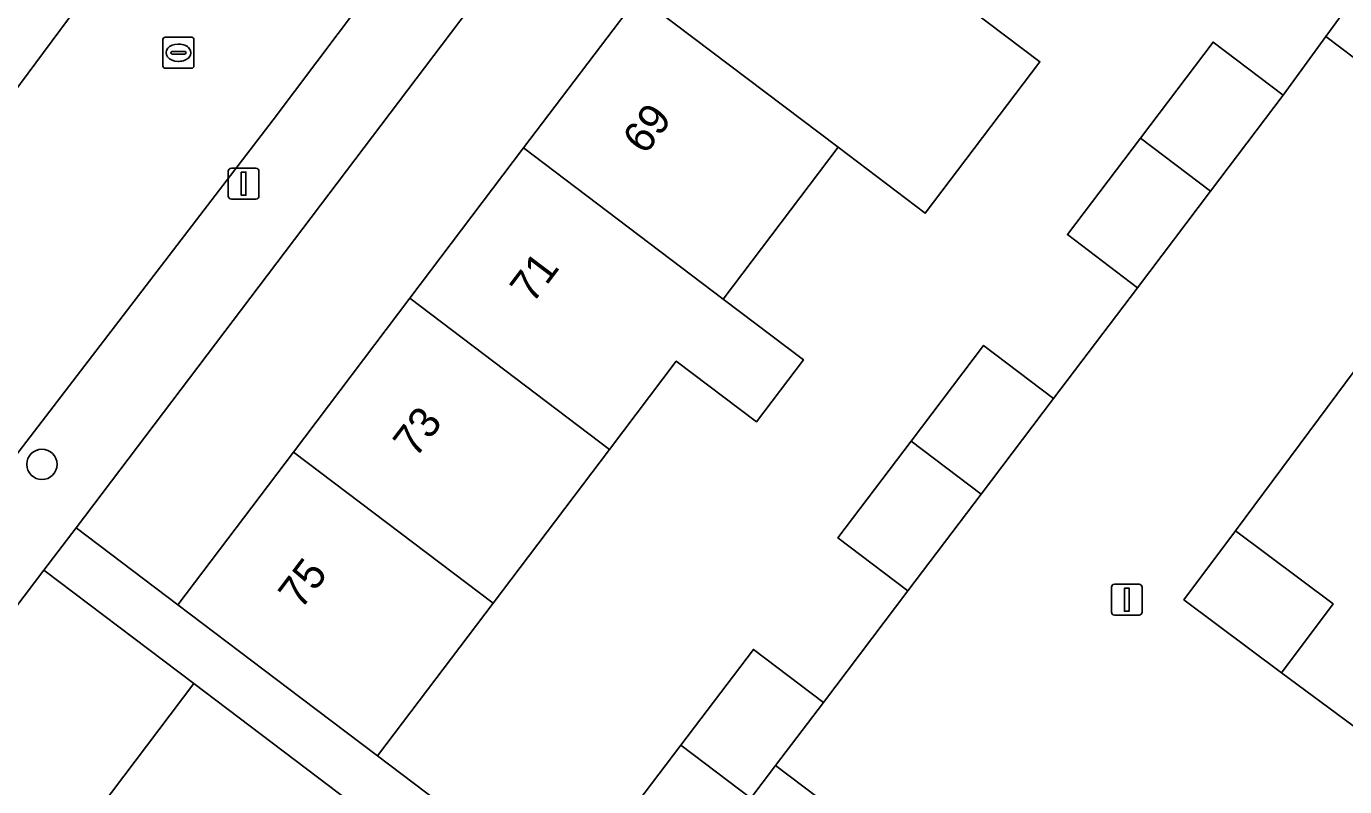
# Model space of a CAD drawing. Extents: x 159039 to 160102, y 381214 to 382524.
# Drawn here: x 159397.3 to 159439.83, y 381955.27 to 381979.8 of the extents above; entities that cross this region are included whole.
import ezdxf

# ---------------------------------------------------------------- set-up
doc = ezdxf.new("R2010")
doc.units = 0
for name, color, linetype in [('IMGEO_Boom', 7, 'Continuous'), ('IMGEO_Erf', 7, 'Continuous'), ('IMGEO_Lichtmast', 7, 'Continuous'), ('IMGEO_Pand', 7, 'Continuous'), ('IMGEO_Pand_nummerreeks', 7, 'Continuous'), ('IMGEO_Rijbaan_lokaal_open', 7, 'Continuous'), ('IMGEO_Rioolput', 7, 'Continuous'), ('IMGEO_Voetpad_open', 7, 'Continuous')]:
    doc.layers.add(name, color=color, linetype=linetype)

msp = doc.modelspace()

# ---------------------------------------------------------------- linework, layer by layer
at = {"layer": 'IMGEO_Boom'}
msp.add_circle((159397.803, 381965.67), 0.489, dxfattribs=at)
at = {"layer": 'IMGEO_Erf'}
for points in [[(159430.883, 381973.082), (159433.242, 381976.199), (159435.584, 381979.292), (159437.843, 381977.581), (159439.221, 381979.469), (159440.661, 381981.451), (159425.306, 381994.084)], [(159421.683, 381993.713), (159398.906, 381963.628), (159402.187, 381961.144), (159405.915, 381966.068), (159409.669, 381971.027), (159413.342, 381975.878), (159417.049, 381980.775), (159420.747, 381985.661), (159424.404, 381990.491), (159430.843, 381985.616), (159427.826, 381981.63), (159427.186, 381980.785), (159429.997, 381978.658), (159426.299, 381973.772), (159423.488, 381975.899), (159419.78, 381971.003), (159422.368, 381969.043), (159420.853, 381967.042), (159418.265, 381969.001), (159416.107, 381966.151), (159412.354, 381961.193), (159408.626, 381956.269), (159416.944, 381949.973)], [(159416.051, 381953.49), (159418.411, 381956.607), (159420.752, 381959.7), (159423.011, 381957.989), (159425.738, 381961.588), (159423.478, 381963.299), (159425.838, 381966.416), (159428.179, 381969.509), (159430.438, 381967.798), (159433.143, 381971.371), (159430.883, 381973.082)]]:
    msp.add_lwpolyline(points, dxfattribs=at)
for points in [[(159455.752, 381958.059), (159450.852, 381961.803), (159445.902, 381965.586), (159440.757, 381969.518), (159436.302, 381963.522), (159439.451, 381961.168), (159437.791, 381958.947), (159441.628, 381956.11), (159443.385, 381958.47), (159443.498, 381958.386), (159446.521, 381956.136), (159449.031, 381954.268), (159449.381, 381954.007), (159447.567, 381951.57), (159449.536, 381950.021), (159451.606, 381948.393), (159453.41, 381950.748), (159456.303, 381948.533), (159459.561, 381946.039), (159457.758, 381943.684), (159459.521, 381942.335), (159465.718, 381950.443), (159460.696, 381954.281)], [(159398.917, 381953.594), (159402.704, 381958.596), (159397.868, 381962.257), (159382.726, 381942.256), (159387.562, 381938.595), (159391.54, 381943.85), (159395.265, 381948.769)]]:
    msp.add_lwpolyline(points, close=True, dxfattribs=at)
at = {"layer": 'IMGEO_Lichtmast'}
for p, q in [((159403.815, 381974.327), (159403.815, 381975.127)), ((159403.815, 381975.127), (159403.815, 381974.327)), ((159403.915, 381975.227), (159404.705, 381975.227)), ((159404.705, 381975.227), (159403.915, 381975.227)), ((159404.805, 381975.127), (159404.805, 381974.327)), ((159404.805, 381974.327), (159404.805, 381975.127)), ((159404.705, 381974.227), (159403.915, 381974.227)), ((159403.915, 381974.227), (159404.705, 381974.227)), ((159432.303, 381960.906), (159432.303, 381961.706)), ((159432.303, 381961.706), (159432.303, 381960.906)), ((159432.403, 381961.806), (159433.193, 381961.806)), ((159433.193, 381961.806), (159432.403, 381961.806)), ((159433.293, 381961.706), (159433.293, 381960.906)), ((159433.293, 381960.906), (159433.293, 381961.706)), ((159433.193, 381960.806), (159432.403, 381960.806)), ((159432.403, 381960.806), (159433.193, 381960.806))]:
    msp.add_line(p, q, dxfattribs=at)
for points in [[(159404.235, 381975.102), (159404.385, 381975.102), (159404.385, 381974.352), (159404.235, 381974.352), (159404.235, 381975.102)], [(159432.723, 381961.681), (159432.873, 381961.681), (159432.873, 381960.931), (159432.723, 381960.931), (159432.723, 381961.681)]]:
    msp.add_lwpolyline(points, dxfattribs=at)
for centre, start, end in [((159403.915, 381975.127), 90, 180), ((159403.915, 381975.127), 90, 180), ((159404.705, 381975.127), 0, 90), ((159404.705, 381975.127), 360, 90), ((159403.915, 381974.327), 180, 270), ((159403.915, 381974.327), 180, 270), ((159404.705, 381974.327), 270, 0), ((159404.705, 381974.327), 270, 0), ((159432.403, 381961.706), 90, 180), ((159432.403, 381961.706), 90, 180), ((159433.193, 381961.706), 0, 90), ((159433.193, 381961.706), 360, 90), ((159432.403, 381960.906), 180, 270), ((159432.403, 381960.906), 180, 270), ((159433.193, 381960.906), 270, 0), ((159433.193, 381960.906), 270, 0)]:
    msp.add_arc(centre, 0.1, start, end, dxfattribs=at)
at = {"layer": 'IMGEO_Pand'}
for points in [[(159420.747, 381985.661), (159417.049, 381980.775), (159423.488, 381975.899), (159426.299, 381973.772), (159429.997, 381978.658), (159427.186, 381980.785)], [(159413.342, 381975.878), (159419.78, 381971.003), (159423.488, 381975.899), (159417.049, 381980.775)], [(159433.242, 381976.199), (159435.502, 381974.488), (159437.843, 381977.581), (159435.584, 381979.292)], [(159433.242, 381976.199), (159430.883, 381973.082), (159433.143, 381971.371), (159435.502, 381974.488)], [(159413.342, 381975.878), (159409.669, 381971.027), (159416.107, 381966.151), (159418.265, 381969.001), (159420.853, 381967.042), (159422.368, 381969.043), (159419.78, 381971.003)], [(159416.107, 381966.151), (159409.669, 381971.027), (159405.915, 381966.068), (159412.354, 381961.193)], [(159425.838, 381966.416), (159428.097, 381964.705), (159430.438, 381967.798), (159428.179, 381969.509)], [(159425.838, 381966.416), (159423.478, 381963.299), (159425.738, 381961.588), (159428.097, 381964.705)], [(159412.354, 381961.193), (159405.915, 381966.068), (159402.187, 381961.144), (159406.17, 381958.128), (159408.626, 381956.269)], [(159436.302, 381963.522), (159434.641, 381961.302), (159437.791, 381958.947), (159439.451, 381961.168)], [(159423.011, 381957.989), (159420.752, 381959.7), (159418.411, 381956.607), (159420.67, 381954.897), (159421.469, 381955.953)], [(159408.024, 381954.568), (159406.691, 381955.578), (159402.704, 381958.596), (159398.917, 381953.594), (159404.237, 381949.565), (159406.974, 381947.492), (159410.763, 381952.492)], [(159420.67, 381954.897), (159418.411, 381956.607), (159416.051, 381953.49), (159418.311, 381951.779)]]:
    msp.add_lwpolyline(points, close=True, dxfattribs=at)
at = {"layer": 'IMGEO_Rijbaan_lokaal_open'}
msp.add_lwpolyline([(159410.86, 381984.24), (159405.076, 381988.584), (159400.92, 381983.103), (159395.307, 381975.538), (159387.743, 381965.439), (159383.665, 381960.085), (159381.096, 381956.711), (159376.604, 381950.827), (159371.448, 381943.987), (159367.623, 381938.959), (159365.26, 381935.852), (159364.911, 381935.394), (159361.248, 381930.665), (159358.041, 381926.414), (159363.697, 381922.105), (159365.099, 381923.996), (159369.627, 381929.935), (159375.274, 381937.448), (159382.82, 381947.331), (159392.08, 381959.597), (159405.257, 381976.785)], close=True, dxfattribs=at)
for points in [[(159440.673, 381978.378), (159439.221, 381979.469), (159437.843, 381977.581), (159435.502, 381974.488), (159433.143, 381971.371), (159430.438, 381967.798), (159428.097, 381964.705), (159425.738, 381961.588), (159423.011, 381957.989), (159421.469, 381955.953), (159422.832, 381954.921), (159425.302, 381953.062), (159427.772, 381951.203), (159430.243, 381949.344), (159432.713, 381947.485), (159435.183, 381945.626), (159434.351, 381944.512), (159437.532, 381942.118), (159433.894, 381937.285), (159436.327, 381935.215), (159437.521, 381934.199), (159440.513, 381938.206)], [(159441.628, 381956.11), (159437.791, 381958.947), (159434.641, 381961.302), (159436.302, 381963.522), (159440.757, 381969.518)]]:
    msp.add_lwpolyline(points, dxfattribs=at)
at = {"layer": 'IMGEO_Rioolput'}
for p, q in [((159401.707, 381978.525), (159401.707, 381979.377)), ((159401.782, 381979.451), (159402.634, 381979.451)), ((159402.195, 381979.231), (159402.22, 381979.231)), ((159402.708, 381979.377), (159402.708, 381978.525)), ((159401.966, 381978.945), (159401.966, 381978.957)), ((159402.404, 381978.908), (159402.006, 381978.908)), ((159402.009, 381978.994), (159402.407, 381978.994)), ((159402.218, 381978.671), (159402.193, 381978.671)), ((159402.45, 381978.957), (159402.45, 381978.945)), ((159402.634, 381978.451), (159401.782, 381978.451))]:
    msp.add_line(p, q, dxfattribs=at)
for points in [[(159401.707, 381978.525), (159401.707, 381979.377)], [(159401.782, 381979.451), (159402.634, 381979.451)], [(159402.708, 381979.377), (159402.708, 381978.525)], [(159402.634, 381978.451), (159401.782, 381978.451)]]:
    msp.add_lwpolyline(points, dxfattribs=at)
for centre, radius, start, end in [((159401.784, 381979.375), 0.0765, 91.552, 178.448), ((159401.784, 381979.375), 0.0765, 91.552, 178.448), ((159402.632, 381979.375), 0.0765, 1.552, 88.448), ((159402.632, 381979.375), 0.0765, 1.552, 88.448), ((159402.006, 381978.954), 0.0403, 85.8775, 175.7526), ((159402.003, 381978.944), 0.0366, 178.938, 274.7102), ((159402.407, 381978.951), 0.043, 264.8664, 352.4533), ((159402.411, 381978.956), 0.0386, 1.7309, 96.639), ((159401.784, 381978.527), 0.0765, 181.552, 268.448), ((159401.784, 381978.527), 0.0765, 181.552, 268.448), ((159402.632, 381978.527), 0.0765, 271.552, 358.448), ((159402.632, 381978.527), 0.0765, 271.552, 358.448)]:
    msp.add_arc(centre, radius, start, end, dxfattribs=at)
for centre, major_axis, ratio, start_param, end_param in [((159402.194, 381978.951), (-0.387, 0.002), 0.722429, 4.712389, 7.853982), ((159402.219, 381978.951), (-0.39, 0.002), 0.717154, 1.570796, 4.712389)]:
    msp.add_ellipse(centre, major_axis=major_axis, ratio=ratio, start_param=start_param, end_param=end_param, dxfattribs=at)
at = {"layer": 'IMGEO_Voetpad_open'}
for points in [[(159364.911, 381935.394), (159365.26, 381935.852), (159364.864, 381936.156), (159367.227, 381939.263), (159367.623, 381938.959), (159371.448, 381943.987), (159376.604, 381950.827), (159381.096, 381956.711), (159383.665, 381960.085), (159387.743, 381965.439), (159395.307, 381975.538), (159400.92, 381983.103), (159405.076, 381988.584), (159406.641, 381990.648), (159408.558, 381993.176), (159413.105, 381999.127), (159413.438, 381999.563), (159413.774, 382000), (159416.185, 382003.138)], [(159433.841, 381994.834), (159429.268, 381998.566), (159428.781, 381998.963), (159425.306, 381994.084), (159440.661, 381981.451), (159439.221, 381979.469), (159440.673, 381978.378), (159444.624, 381983.484), (159447.671, 381981.125), (159443.753, 381976.064), (159444.955, 381975.01), (159445.658, 381975.93), (159448.827, 381980.123), (159461.871, 381969.531), (159473.165, 381960.187), (159474.224, 381959.31), (159482.645, 381952.343), (159486.209, 381949.671), (159490.205, 381946.373), (159490.624, 381945.41), (159490.602, 381944.349), (159490.312, 381943.7), (159492.043, 381946.011)], [(159421.514, 381998.432), (159415.967, 381991.036), (159412.416, 381986.311), (159410.86, 381984.24), (159405.257, 381976.785), (159392.08, 381959.597), (159382.82, 381947.331), (159375.274, 381937.448), (159369.627, 381929.935), (159365.099, 381923.996), (159363.697, 381922.105), (159362.178, 381920.056), (159360.046, 381917.18), (159356.505, 381912.787)], [(159358.765, 381910.606), (159381.864, 381941.117), (159382.726, 381942.256), (159397.868, 381962.257), (159398.906, 381963.628), (159421.683, 381993.713)], [(159416.944, 381949.973), (159408.626, 381956.269), (159406.17, 381958.128), (159402.187, 381961.144), (159398.906, 381963.628), (159397.868, 381962.257), (159402.704, 381958.596), (159406.691, 381955.578), (159408.024, 381954.568)], [(159422.832, 381954.921), (159421.469, 381955.953), (159420.67, 381954.897)]]:
    msp.add_lwpolyline(points, dxfattribs=at)

# ---------------------------------------------------------------- texts
at = {"layer": 'IMGEO_Pand_nummerreeks'}
for s, rotation, p in [('69', 52.8726, (159417.263, 381975.625)), ('71', 52.8725, (159413.628, 381970.824)), ('73', 52.8726, (159409.857, 381965.842)), ('75', 52.8726, (159406.155, 381960.951))]:
    msp.add_text(s, height=1, rotation=rotation, dxfattribs=at).set_placement(p)

doc.saveas('drawing.dxf')
